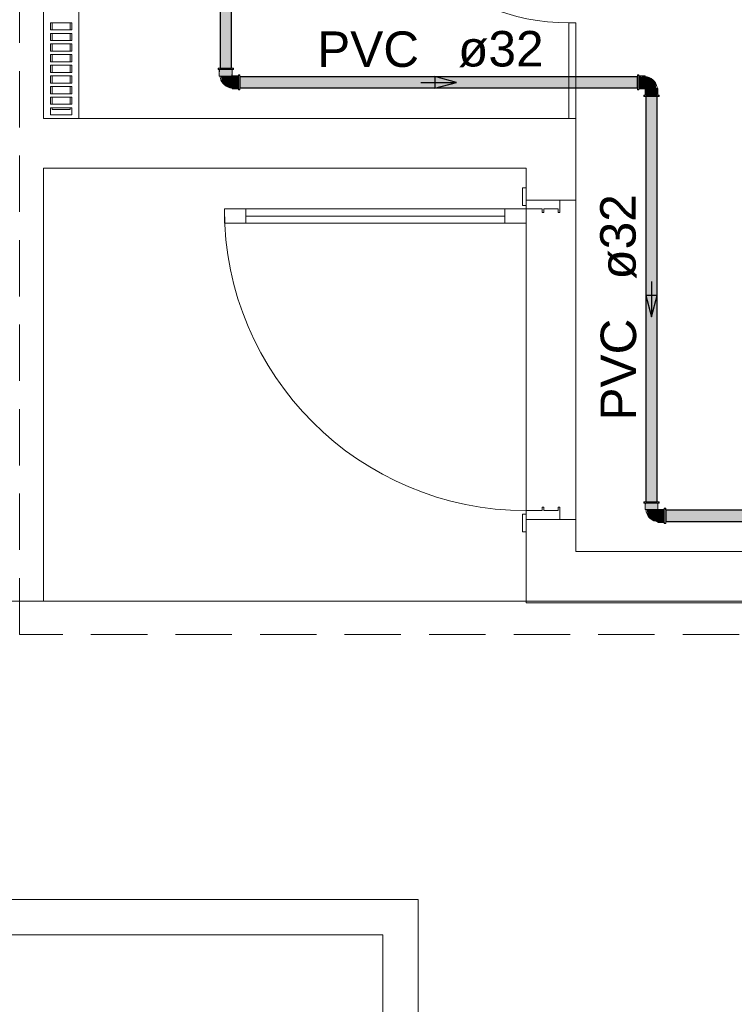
# Model space of a CAD drawing. Header units: millimetres. Extents: x 567 to 934, y -1 to 364.
# Tile 1032 of 1056: x 757.42 to 761.45, y 225.24 to 230.79. Entities that reach past the tile are written whole.
import ezdxf

# ---------------------------------------------------------------- set-up
doc = ezdxf.new("R2010")
doc.units = ezdxf.units.MM
doc.header["$MEASUREMENT"] = 0
doc.linetypes.add('HIDDEN2', pattern=[0.47625, 0.3175, -0.15875])
doc.linetypes.add('NULL', pattern=[0])
for name, color, linetype, lineweight in [('AF-Condutos', 140, 'Continuous', 25), ('AF-Conexões', 152, 'Continuous', 18), ('AF-Sentido conduto', 140, 'Continuous', 30), ('AF-Textos conduto', 7, 'Continuous', 9), ('DI-Detalhes', 1, 'HIDDEN2', 9)]:
    doc.layers.add(name, color=color, linetype=linetype, lineweight=lineweight)
doc.layers.add('ARQ FINA', color=8, linetype='Continuous')
doc.styles.add('Arial', font='arial.ttf')

msp = doc.modelspace()

# ---------------------------------------------------------------- hatches: boundary and pattern name
at = {"layer": 'AF-Condutos', "linetype": 'Continuous'}
for points in [[(758.6158, 230.5154), (758.6158, 237.6489), (758.5525, 237.6489), (758.5525, 230.5154)], [(760.9027, 230.4672), (758.6638, 230.4672), (758.6638, 230.4036), (760.9027, 230.4036)], [(761.0147, 228.0715), (761.0147, 230.3554), (760.9514, 230.3554), (760.9514, 228.0715)], [(765.7964, 227.9597), (765.7964, 228.0233), (761.0627, 228.0233), (761.0627, 227.9597)]]:
    msp.add_hatch(color=151, dxfattribs=at).paths.add_polyline_path(points)
at = {"layer": 'AF-Conexões', "linetype": 'Continuous'}
for points in [[(758.5422, 230.5154), (758.5408, 230.507), (758.5525, 230.5143)], [(758.5465, 230.507), (758.6142, 230.507), (758.621, 230.5154), (758.5534, 230.5154)], [(758.5488, 230.507), (758.5476, 230.4708), (758.5524, 230.507)], [(758.5488, 230.4708), (758.6151, 230.4708), (758.6187, 230.507), (758.5524, 230.507)], [(758.6268, 230.507), (758.6268, 230.5154), (758.6142, 230.507)], [(758.62, 230.507), (758.6153, 230.4729), (758.6187, 230.4708)], [(758.6638, 230.4769), (758.6554, 230.4784), (758.662, 230.4672)], [(760.9111, 230.4784), (760.9027, 230.4784), (760.9111, 230.4658)], [(758.6192, 230.4675), (758.617, 230.4708), (758.5567, 230.4708), (758.5621, 230.438), (758.577, 230.4204), (758.5967, 230.4085), (758.6192, 230.4035)], [(758.6192, 230.4703), (758.6192, 230.4667), (758.6554, 230.4667), (758.6554, 230.4703)], [(758.6192, 230.4004), (758.6554, 230.4004), (758.6554, 230.4667), (758.6192, 230.4667)], [(758.6554, 230.4726), (758.6554, 230.405), (758.6638, 230.3981), (758.6638, 230.4658)], [(760.9111, 230.3981), (760.9111, 230.4658), (760.9027, 230.4726), (760.9027, 230.405)], [(760.9473, 230.4716), (760.9111, 230.4716), (760.9111, 230.4667)], [(760.9473, 230.4703), (760.9111, 230.4667), (760.9111, 230.404), (760.9473, 230.404)], [(760.9485, 230.4012), (760.9494, 230.4), (761.0098, 230.4), (761.0044, 230.4328), (760.9895, 230.4503), (760.9698, 230.4622), (760.9473, 230.4673)], [(758.6554, 230.3924), (758.6638, 230.3924), (758.6554, 230.405)], [(760.9027, 230.3938), (760.9111, 230.3924), (760.9044, 230.4036)], [(760.9473, 230.4004), (760.9473, 230.404), (760.9111, 230.404), (760.9111, 230.4004)], [(760.9477, 230.3638), (760.9514, 230.3638), (760.9514, 230.3976), (760.9477, 230.4)], [(761.0177, 230.4), (760.9514, 230.4), (760.9514, 230.3638), (761.0141, 230.3638)], [(761.0177, 230.3638), (761.0189, 230.4), (761.0141, 230.3638)], [(760.9397, 230.3638), (760.9397, 230.3554), (760.9523, 230.3638)], [(761.0199, 230.3638), (760.9523, 230.3638), (760.9455, 230.3554), (761.0131, 230.3554)], [(761.0242, 230.3554), (761.0257, 230.3638), (761.0147, 230.3573)], [(760.9412, 228.0715), (760.9397, 228.0631), (760.9514, 228.0704)], [(760.9455, 228.0631), (761.0131, 228.0631), (761.0199, 228.0715), (760.9523, 228.0715)], [(760.9477, 228.0631), (760.9465, 228.0269), (760.9514, 228.0631)], [(760.9477, 228.0269), (761.0141, 228.0269), (761.0177, 228.0631), (760.9514, 228.0631)], [(761.0257, 228.0631), (761.0257, 228.0715), (761.0131, 228.0631)], [(761.0189, 228.0631), (761.0143, 228.029), (761.0177, 228.0269)], [(761.0181, 228.0237), (761.016, 228.0269), (760.9556, 228.0269), (760.961, 227.9941), (760.9759, 227.9766), (760.9956, 227.9647), (761.0181, 227.9596)], [(761.0181, 228.0265), (761.0181, 228.0229), (761.0543, 228.0229), (761.0543, 228.0265)], [(761.0181, 227.9566), (761.0543, 227.9566), (761.0543, 228.0229), (761.0181, 228.0229)], [(761.0627, 228.0331), (761.0543, 228.0345), (761.061, 228.0233)], [(761.0543, 228.0288), (761.0543, 227.9611), (761.0627, 227.9543), (761.0627, 228.0219)], [(761.0543, 227.9485), (761.0627, 227.9485), (761.0543, 227.9611)]]:
    msp.add_hatch(color=161, dxfattribs=at).paths.add_polyline_path(points)

# ---------------------------------------------------------------- linework, layer by layer
at = {"layer": 'AF-Condutos'}
for p, q in [((758.5525, 237.6489), (758.5525, 230.5154)), ((758.6158, 230.5154), (758.6158, 237.6489)), ((758.5525, 230.5154), (758.5579, 230.5154)), ((758.5579, 230.5154), (758.5678, 230.5154)), ((758.5678, 230.5154), (758.5804, 230.5154)), ((758.5804, 230.5154), (758.5937, 230.5154)), ((758.5937, 230.5154), (758.6052, 230.5154)), ((758.6052, 230.5154), (758.613, 230.5154)), ((758.613, 230.5154), (758.6158, 230.5154)), ((758.6638, 230.4672), (758.6638, 230.4631)), ((760.9027, 230.4672), (758.6638, 230.4672)), ((758.6638, 230.4631), (758.6638, 230.4542)), ((758.6638, 230.4542), (758.6638, 230.442)), ((758.6638, 230.442), (758.6638, 230.4287)), ((758.6638, 230.4287), (758.6638, 230.4166)), ((760.9027, 230.4631), (760.9027, 230.4672)), ((760.9027, 230.4542), (760.9027, 230.4631)), ((760.9027, 230.442), (760.9027, 230.4542)), ((760.9027, 230.4287), (760.9027, 230.442)), ((760.9027, 230.4166), (760.9027, 230.4287)), ((758.6638, 230.4166), (758.6638, 230.4077)), ((758.6638, 230.4077), (758.6638, 230.4036)), ((758.6638, 230.4036), (760.9027, 230.4036)), ((760.9027, 230.4077), (760.9027, 230.4166)), ((760.9027, 230.4036), (760.9027, 230.4077)), ((760.9568, 230.3554), (760.9514, 230.3554)), ((760.9514, 230.3554), (760.9514, 228.0715)), ((760.9667, 230.3554), (760.9568, 230.3554)), ((760.9794, 230.3554), (760.9667, 230.3554)), ((760.9926, 230.3554), (760.9794, 230.3554)), ((761.0041, 230.3554), (760.9926, 230.3554)), ((761.0119, 230.3554), (761.0041, 230.3554)), ((761.0147, 230.3554), (761.0119, 230.3554)), ((761.0147, 228.0715), (761.0147, 230.3554)), ((760.9514, 228.0715), (760.9568, 228.0715)), ((760.9568, 228.0715), (760.9667, 228.0715)), ((760.9667, 228.0715), (760.9794, 228.0715)), ((760.9794, 228.0715), (760.9926, 228.0715)), ((760.9926, 228.0715), (761.0041, 228.0715)), ((761.0041, 228.0715), (761.0119, 228.0715)), ((761.0119, 228.0715), (761.0147, 228.0715)), ((764.9373, 228.0233), (761.0627, 228.0233)), ((761.0627, 228.0233), (761.0627, 228.0192)), ((761.0627, 228.0192), (761.0627, 228.0103)), ((761.0627, 228.0103), (761.0627, 227.9982)), ((761.0627, 227.9982), (761.0627, 227.9849)), ((761.0627, 227.9849), (761.0627, 227.9811)), ((761.0627, 227.9811), (761.0627, 227.9727)), ((761.0627, 227.9727), (761.0627, 227.9638)), ((761.0627, 227.9638), (761.0627, 227.9597)), ((761.0627, 227.9597), (764.9373, 227.9597))]:
    msp.add_line(p, q, dxfattribs=at)
at = {"layer": 'AF-Conexões'}
for p, q in [((758.5408, 230.5154), (758.5408, 230.507)), ((758.5422, 230.5154), (758.5408, 230.5154)), ((758.5408, 230.507), (758.5422, 230.507)), ((758.5465, 230.5154), (758.5422, 230.5154)), ((758.5422, 230.507), (758.5465, 230.507)), ((758.5525, 230.5154), (758.5465, 230.5154)), ((758.5465, 230.507), (758.5476, 230.507)), ((758.5476, 230.507), (758.5534, 230.507)), ((758.5476, 230.507), (758.5476, 230.4708)), ((758.5488, 230.507), (758.5476, 230.507)), ((758.5524, 230.507), (758.5488, 230.507)), ((758.5582, 230.507), (758.5524, 230.507)), ((758.5534, 230.5154), (758.5525, 230.5154)), ((758.5623, 230.5154), (758.5534, 230.5154)), ((758.5534, 230.507), (758.5623, 230.507)), ((758.5657, 230.507), (758.5582, 230.507)), ((758.5726, 230.5154), (758.5623, 230.5154)), ((758.5623, 230.507), (758.5726, 230.507)), ((758.5744, 230.507), (758.5657, 230.507)), ((758.5838, 230.5154), (758.5726, 230.5154)), ((758.5726, 230.507), (758.5838, 230.507)), ((758.5838, 230.507), (758.5744, 230.507)), ((758.5949, 230.5154), (758.5838, 230.5154)), ((758.5838, 230.507), (758.5949, 230.507)), ((758.5931, 230.507), (758.5838, 230.507)), ((758.6019, 230.507), (758.5931, 230.507)), ((758.6053, 230.5154), (758.5949, 230.5154)), ((758.5949, 230.507), (758.6053, 230.507)), ((758.6094, 230.507), (758.6019, 230.507)), ((758.6142, 230.5154), (758.6053, 230.5154)), ((758.6053, 230.507), (758.6142, 230.507)), ((758.6151, 230.507), (758.6094, 230.507)), ((758.6158, 230.5154), (758.6142, 230.5154)), ((758.6142, 230.507), (758.62, 230.507)), ((758.6187, 230.507), (758.6151, 230.507)), ((758.621, 230.5154), (758.6158, 230.5154)), ((758.62, 230.507), (758.6187, 230.507)), ((758.62, 230.507), (758.621, 230.507)), ((758.62, 230.4716), (758.62, 230.507)), ((758.6253, 230.5154), (758.621, 230.5154)), ((758.621, 230.507), (758.6253, 230.507)), ((758.6268, 230.5154), (758.6253, 230.5154)), ((758.6253, 230.507), (758.6268, 230.507)), ((758.6268, 230.507), (758.6268, 230.5154)), ((758.6554, 230.4784), (758.6554, 230.4769)), ((758.6638, 230.4784), (758.6554, 230.4784)), ((758.6638, 230.4769), (758.6638, 230.4784)), ((760.9027, 230.4784), (760.9027, 230.4769)), ((760.9111, 230.4784), (760.9027, 230.4784)), ((760.9111, 230.4769), (760.9111, 230.4784)), ((758.5476, 230.4708), (758.5488, 230.4708)), ((758.5488, 230.4708), (758.5519, 230.4708)), ((758.5519, 230.4708), (758.5524, 230.4708)), ((758.5519, 230.4708), (758.553, 230.4629)), ((758.553, 230.4708), (758.5519, 230.4708)), ((758.5524, 230.4708), (758.5582, 230.4708)), ((758.5539, 230.4708), (758.553, 230.4708)), ((758.553, 230.4629), (758.5535, 230.4593)), ((758.5535, 230.4593), (758.5569, 230.4483)), ((758.5567, 230.4708), (758.5539, 230.4708)), ((758.5595, 230.4708), (758.5567, 230.4708)), ((758.5569, 230.4483), (758.5621, 230.438)), ((758.5582, 230.4708), (758.5657, 230.4708)), ((758.5638, 230.4708), (758.5595, 230.4708)), ((758.5621, 230.438), (758.5688, 230.4286)), ((758.5681, 230.4708), (758.5638, 230.4708)), ((758.5657, 230.4708), (758.5744, 230.4708)), ((758.5734, 230.4708), (758.5681, 230.4708)), ((758.5688, 230.4286), (758.577, 230.4204)), ((758.5786, 230.4708), (758.5734, 230.4708)), ((758.5744, 230.4708), (758.5838, 230.4708)), ((758.5842, 230.4708), (758.5786, 230.4708)), ((758.5838, 230.4708), (758.5931, 230.4708)), ((758.5898, 230.4708), (758.5842, 230.4708)), ((758.6003, 230.4708), (758.5898, 230.4708)), ((758.5931, 230.4708), (758.6019, 230.4708)), ((758.6046, 230.4708), (758.6003, 230.4708)), ((758.6019, 230.4708), (758.6094, 230.4708)), ((758.609, 230.4708), (758.6046, 230.4708)), ((758.6148, 230.4708), (758.609, 230.4708)), ((758.6094, 230.4708), (758.6151, 230.4708)), ((758.6157, 230.4708), (758.6148, 230.4708)), ((758.6151, 230.4708), (758.617, 230.4708)), ((758.617, 230.4708), (758.6157, 230.4708)), ((758.617, 230.4708), (758.6187, 230.4708)), ((758.618, 230.4696), (758.617, 230.4708)), ((758.6192, 230.4686), (758.618, 230.4696)), ((758.6187, 230.4708), (758.6192, 230.4708)), ((758.6192, 230.4708), (758.62, 230.4708)), ((758.6192, 230.4708), (758.6192, 230.4703)), ((758.6192, 230.4703), (758.6192, 230.4686)), ((758.6192, 230.4686), (758.6192, 230.4667)), ((758.6192, 230.4675), (758.6192, 230.4686)), ((758.6192, 230.4664), (758.6192, 230.4675)), ((758.6192, 230.4667), (758.6192, 230.461)), ((758.6192, 230.4606), (758.6192, 230.4664)), ((758.6192, 230.461), (758.6192, 230.4535)), ((758.6192, 230.4563), (758.6192, 230.4606)), ((758.6192, 230.4519), (758.6192, 230.4563)), ((758.6192, 230.4535), (758.6192, 230.4448)), ((758.6192, 230.4414), (758.6192, 230.4519)), ((758.6192, 230.4448), (758.6192, 230.4354)), ((758.6192, 230.4358), (758.6192, 230.4414)), ((758.6192, 230.4302), (758.6192, 230.4358)), ((758.6192, 230.4354), (758.6192, 230.426)), ((758.6192, 230.425), (758.6192, 230.4302)), ((758.6192, 230.426), (758.6192, 230.4173)), ((758.6192, 230.4197), (758.6192, 230.425)), ((758.6554, 230.4716), (758.62, 230.4716)), ((758.6554, 230.4769), (758.6554, 230.4726)), ((758.6554, 230.4726), (758.6554, 230.4716)), ((758.6554, 230.4716), (758.6554, 230.4658)), ((758.6554, 230.4708), (758.6554, 230.4716)), ((758.6554, 230.4703), (758.6554, 230.4708)), ((758.6554, 230.4667), (758.6554, 230.4703)), ((758.6554, 230.461), (758.6554, 230.4667)), ((758.6554, 230.4658), (758.6554, 230.4569)), ((758.6554, 230.4535), (758.6554, 230.461)), ((758.6554, 230.4569), (758.6554, 230.4465)), ((758.6554, 230.4448), (758.6554, 230.4535)), ((758.6554, 230.4465), (758.6554, 230.4354)), ((758.6554, 230.4354), (758.6554, 230.4448)), ((758.6554, 230.4354), (758.6554, 230.4243)), ((758.6554, 230.426), (758.6554, 230.4354)), ((758.6554, 230.4173), (758.6554, 230.426)), ((758.6554, 230.4243), (758.6554, 230.4139)), ((758.6638, 230.4726), (758.6638, 230.4769)), ((758.6638, 230.4672), (758.6638, 230.4726)), ((758.6638, 230.4658), (758.6638, 230.4672)), ((758.6638, 230.4569), (758.6638, 230.4658)), ((758.6638, 230.4465), (758.6638, 230.4569)), ((758.6638, 230.4354), (758.6638, 230.4465)), ((758.6638, 230.4243), (758.6638, 230.4354)), ((758.6638, 230.4139), (758.6638, 230.4243)), ((760.9027, 230.4769), (760.9027, 230.4726)), ((760.9027, 230.4726), (760.9027, 230.4672)), ((760.9027, 230.4672), (760.9027, 230.4658)), ((760.9027, 230.4658), (760.9027, 230.4569)), ((760.9027, 230.4569), (760.9027, 230.4465)), ((760.9027, 230.4465), (760.9027, 230.4354)), ((760.9027, 230.4354), (760.9027, 230.4243)), ((760.9027, 230.4243), (760.9027, 230.4139)), ((760.9111, 230.4726), (760.9111, 230.4769)), ((760.9111, 230.4716), (760.9111, 230.4726)), ((760.9111, 230.4658), (760.9111, 230.4716)), ((760.9111, 230.4716), (760.9111, 230.4703)), ((760.9473, 230.4716), (760.9111, 230.4716)), ((760.9111, 230.4703), (760.9111, 230.4667)), ((760.9111, 230.4667), (760.9111, 230.461)), ((760.9111, 230.4569), (760.9111, 230.4658)), ((760.9111, 230.461), (760.9111, 230.4535)), ((760.9111, 230.4465), (760.9111, 230.4569)), ((760.9111, 230.4535), (760.9111, 230.4448)), ((760.9111, 230.4354), (760.9111, 230.4465)), ((760.9111, 230.4448), (760.9111, 230.4354)), ((760.9111, 230.4243), (760.9111, 230.4354)), ((760.9111, 230.4354), (760.9111, 230.426)), ((760.9111, 230.426), (760.9111, 230.4173)), ((760.9111, 230.4139), (760.9111, 230.4243)), ((760.9473, 230.4703), (760.9473, 230.4716)), ((760.9473, 230.4673), (760.9473, 230.4703)), ((760.9473, 230.4667), (760.9473, 230.4673)), ((760.9473, 230.4673), (760.9473, 230.4661)), ((760.9552, 230.4661), (760.9473, 230.4673)), ((760.9473, 230.461), (760.9473, 230.4667)), ((760.9473, 230.4661), (760.9473, 230.4653)), ((760.9473, 230.4653), (760.9473, 230.4625)), ((760.9473, 230.4625), (760.9473, 230.4597)), ((760.9473, 230.4535), (760.9473, 230.461)), ((760.9473, 230.4597), (760.9473, 230.4554)), ((760.9473, 230.4554), (760.9473, 230.4511)), ((760.9473, 230.4448), (760.9473, 230.4535)), ((760.9473, 230.4511), (760.9473, 230.4458)), ((760.9473, 230.4458), (760.9473, 230.4405)), ((760.9473, 230.4354), (760.9473, 230.4448)), ((760.9473, 230.4405), (760.9473, 230.4349)), ((760.9473, 230.426), (760.9473, 230.4354)), ((760.9473, 230.4349), (760.9473, 230.4293)), ((760.9473, 230.4293), (760.9473, 230.4188)), ((760.9473, 230.4173), (760.9473, 230.426)), ((760.9587, 230.4657), (760.9552, 230.4661)), ((760.9698, 230.4622), (760.9587, 230.4657)), ((760.9801, 230.4571), (760.9698, 230.4622)), ((760.9895, 230.4503), (760.9801, 230.4571)), ((760.9977, 230.4422), (760.9895, 230.4503)), ((761.0044, 230.4328), (760.9977, 230.4422)), ((761.0096, 230.4225), (761.0044, 230.4328)), ((761.013, 230.4114), (761.0096, 230.4225)), ((758.577, 230.4204), (758.5864, 230.4137)), ((758.5864, 230.4137), (758.5967, 230.4085)), ((758.5967, 230.4085), (758.6077, 230.4051)), ((758.6077, 230.4051), (758.6113, 230.4046)), ((758.6113, 230.4046), (758.6192, 230.4035)), ((758.6192, 230.4154), (758.6192, 230.4197)), ((758.6192, 230.4173), (758.6192, 230.4098)), ((758.6192, 230.4111), (758.6192, 230.4154)), ((758.6192, 230.4083), (758.6192, 230.4111)), ((758.6192, 230.4098), (758.6192, 230.404)), ((758.6192, 230.4055), (758.6192, 230.4083)), ((758.6192, 230.4046), (758.6192, 230.4055)), ((758.6192, 230.4035), (758.6192, 230.4046)), ((758.6192, 230.404), (758.6192, 230.4035)), ((758.6192, 230.4035), (758.6192, 230.4004)), ((758.6192, 230.4004), (758.6192, 230.3992)), ((758.6192, 230.3992), (758.6554, 230.3992)), ((758.6554, 230.4098), (758.6554, 230.4173)), ((758.6554, 230.4139), (758.6554, 230.405)), ((758.6554, 230.404), (758.6554, 230.4098)), ((758.6554, 230.405), (758.6554, 230.3992)), ((758.6554, 230.4004), (758.6554, 230.404)), ((758.6554, 230.3992), (758.6554, 230.4004)), ((758.6554, 230.3992), (758.6554, 230.3981)), ((758.6554, 230.3981), (758.6554, 230.3938)), ((758.6554, 230.3938), (758.6554, 230.3924)), ((758.6554, 230.3924), (758.6638, 230.3924)), ((758.6638, 230.405), (758.6638, 230.4139)), ((758.6638, 230.4036), (758.6638, 230.405)), ((758.6638, 230.3981), (758.6638, 230.4036)), ((758.6638, 230.3938), (758.6638, 230.3981)), ((758.6638, 230.3924), (758.6638, 230.3938)), ((760.9027, 230.4139), (760.9027, 230.405)), ((760.9027, 230.405), (760.9027, 230.4036)), ((760.9027, 230.4036), (760.9027, 230.3981)), ((760.9027, 230.3981), (760.9027, 230.3938)), ((760.9027, 230.3938), (760.9027, 230.3924)), ((760.9027, 230.3924), (760.9111, 230.3924)), ((760.9111, 230.4173), (760.9111, 230.4098)), ((760.9111, 230.405), (760.9111, 230.4139)), ((760.9111, 230.4098), (760.9111, 230.404)), ((760.9111, 230.3992), (760.9111, 230.405)), ((760.9111, 230.404), (760.9111, 230.4004)), ((760.9111, 230.4004), (760.9111, 230.4)), ((760.9111, 230.4), (760.9111, 230.3992)), ((760.9111, 230.3981), (760.9111, 230.3992)), ((760.9111, 230.3992), (760.9465, 230.3992)), ((760.9111, 230.3938), (760.9111, 230.3981)), ((760.9111, 230.3924), (760.9111, 230.3938)), ((760.9473, 230.4), (760.9465, 230.4)), ((760.9465, 230.3992), (760.9465, 230.3638)), ((760.9473, 230.4188), (760.9473, 230.4145)), ((760.9473, 230.4098), (760.9473, 230.4173)), ((760.9473, 230.4145), (760.9473, 230.4102)), ((760.9473, 230.4102), (760.9473, 230.4043)), ((760.9473, 230.404), (760.9473, 230.4098)), ((760.9473, 230.4043), (760.9473, 230.4035)), ((760.9473, 230.4021), (760.9473, 230.404)), ((760.9473, 230.4035), (760.9473, 230.4021)), ((760.9473, 230.4004), (760.9473, 230.4021)), ((760.9473, 230.4021), (760.9485, 230.4012)), ((760.9473, 230.4), (760.9473, 230.4004)), ((760.9477, 230.4), (760.9473, 230.4)), ((760.9494, 230.4), (760.9477, 230.4)), ((760.9485, 230.4012), (760.9494, 230.4)), ((760.9514, 230.4), (760.9494, 230.4)), ((760.9494, 230.4), (760.9505, 230.4)), ((760.9505, 230.4), (760.9517, 230.4)), ((760.9571, 230.4), (760.9514, 230.4)), ((760.9517, 230.4), (760.9575, 230.4)), ((760.9646, 230.4), (760.9571, 230.4)), ((760.9575, 230.4), (760.9618, 230.4)), ((760.9618, 230.4), (760.9661, 230.4)), ((760.9733, 230.4), (760.9646, 230.4)), ((760.9661, 230.4), (760.9767, 230.4)), ((760.9827, 230.4), (760.9733, 230.4)), ((760.9767, 230.4), (760.9822, 230.4)), ((760.9822, 230.4), (760.9878, 230.4)), ((760.9921, 230.4), (760.9827, 230.4)), ((760.9878, 230.4), (760.9931, 230.4)), ((761.0008, 230.4), (760.9921, 230.4)), ((760.9931, 230.4), (760.9984, 230.4)), ((760.9984, 230.4), (761.0027, 230.4)), ((761.0083, 230.4), (761.0008, 230.4)), ((761.0027, 230.4), (761.007, 230.4)), ((761.007, 230.4), (761.0098, 230.4)), ((761.0141, 230.4), (761.0083, 230.4)), ((761.0098, 230.4), (761.0126, 230.4)), ((761.0126, 230.4), (761.0135, 230.4)), ((761.0135, 230.4079), (761.013, 230.4114)), ((761.0146, 230.4), (761.0135, 230.4079)), ((761.0135, 230.4), (761.0146, 230.4)), ((761.0146, 230.4), (761.0141, 230.4)), ((761.0177, 230.4), (761.0146, 230.4)), ((761.0189, 230.4), (761.0177, 230.4)), ((761.0189, 230.3638), (761.0189, 230.4)), ((760.9412, 230.3638), (760.9397, 230.3638)), ((760.9397, 230.3638), (760.9397, 230.3554)), ((760.9397, 230.3554), (760.9412, 230.3554)), ((760.9455, 230.3638), (760.9412, 230.3638)), ((760.9412, 230.3554), (760.9455, 230.3554)), ((760.9465, 230.3638), (760.9455, 230.3638)), ((760.9455, 230.3554), (760.9514, 230.3554)), ((760.9523, 230.3638), (760.9465, 230.3638)), ((760.9465, 230.3638), (760.9473, 230.3638)), ((760.9473, 230.3638), (760.9477, 230.3638)), ((760.9477, 230.3638), (760.9514, 230.3638)), ((760.9514, 230.3638), (760.9571, 230.3638)), ((760.9514, 230.3554), (760.9523, 230.3554)), ((760.9612, 230.3638), (760.9523, 230.3638)), ((760.9523, 230.3554), (760.9612, 230.3554)), ((760.9571, 230.3638), (760.9646, 230.3638)), ((760.9716, 230.3638), (760.9612, 230.3638)), ((760.9612, 230.3554), (760.9716, 230.3554)), ((760.9646, 230.3638), (760.9733, 230.3638)), ((760.9827, 230.3638), (760.9716, 230.3638)), ((760.9716, 230.3554), (760.9827, 230.3554)), ((760.9733, 230.3638), (760.9827, 230.3638)), ((760.9938, 230.3638), (760.9827, 230.3638)), ((760.9827, 230.3638), (760.9921, 230.3638)), ((760.9827, 230.3554), (760.9938, 230.3554)), ((760.9921, 230.3638), (761.0008, 230.3638)), ((761.0042, 230.3638), (760.9938, 230.3638)), ((760.9938, 230.3554), (761.0042, 230.3554)), ((761.0008, 230.3638), (761.0083, 230.3638)), ((761.0131, 230.3638), (761.0042, 230.3638)), ((761.0042, 230.3554), (761.0131, 230.3554)), ((761.0083, 230.3638), (761.0141, 230.3638)), ((761.0189, 230.3638), (761.0131, 230.3638)), ((761.0131, 230.3554), (761.0147, 230.3554)), ((761.0141, 230.3638), (761.0177, 230.3638)), ((761.0147, 230.3554), (761.0199, 230.3554)), ((761.0177, 230.3638), (761.0189, 230.3638)), ((761.0199, 230.3638), (761.0189, 230.3638)), ((761.0242, 230.3638), (761.0199, 230.3638)), ((761.0199, 230.3554), (761.0242, 230.3554)), ((761.0257, 230.3638), (761.0242, 230.3638)), ((761.0242, 230.3554), (761.0257, 230.3554)), ((761.0257, 230.3554), (761.0257, 230.3638)), ((760.9397, 228.0715), (760.9397, 228.0631)), ((760.9412, 228.0715), (760.9397, 228.0715)), ((760.9397, 228.0631), (760.9412, 228.0631)), ((760.9455, 228.0715), (760.9412, 228.0715)), ((760.9412, 228.0631), (760.9455, 228.0631)), ((760.9514, 228.0715), (760.9455, 228.0715)), ((760.9455, 228.0631), (760.9465, 228.0631)), ((760.9465, 228.0631), (760.9523, 228.0631)), ((760.9465, 228.0631), (760.9465, 228.0269)), ((760.9477, 228.0631), (760.9465, 228.0631)), ((760.9514, 228.0631), (760.9477, 228.0631)), ((760.9523, 228.0715), (760.9514, 228.0715)), ((760.9571, 228.0631), (760.9514, 228.0631)), ((760.9612, 228.0715), (760.9523, 228.0715)), ((760.9523, 228.0631), (760.9612, 228.0631)), ((760.9646, 228.0631), (760.9571, 228.0631)), ((760.9716, 228.0715), (760.9612, 228.0715)), ((760.9612, 228.0631), (760.9716, 228.0631)), ((760.9733, 228.0631), (760.9646, 228.0631)), ((760.9827, 228.0715), (760.9716, 228.0715)), ((760.9716, 228.0631), (760.9827, 228.0631)), ((760.9827, 228.0631), (760.9733, 228.0631)), ((760.9938, 228.0715), (760.9827, 228.0715)), ((760.9827, 228.0631), (760.9938, 228.0631)), ((760.9921, 228.0631), (760.9827, 228.0631)), ((761.0008, 228.0631), (760.9921, 228.0631)), ((761.0042, 228.0715), (760.9938, 228.0715)), ((760.9938, 228.0631), (761.0042, 228.0631)), ((761.0083, 228.0631), (761.0008, 228.0631)), ((761.0131, 228.0715), (761.0042, 228.0715)), ((761.0042, 228.0631), (761.0131, 228.0631)), ((761.0141, 228.0631), (761.0083, 228.0631)), ((761.0147, 228.0715), (761.0131, 228.0715)), ((761.0131, 228.0631), (761.0189, 228.0631)), ((761.0177, 228.0631), (761.0141, 228.0631)), ((761.0199, 228.0715), (761.0147, 228.0715)), ((761.0189, 228.0631), (761.0177, 228.0631)), ((761.0189, 228.0631), (761.0199, 228.0631)), ((761.0189, 228.0277), (761.0189, 228.0631)), ((761.0242, 228.0715), (761.0199, 228.0715)), ((761.0199, 228.0631), (761.0242, 228.0631)), ((761.0257, 228.0715), (761.0242, 228.0715)), ((761.0242, 228.0631), (761.0257, 228.0631)), ((761.0257, 228.0631), (761.0257, 228.0715)), ((760.9465, 228.0269), (760.9477, 228.0269)), ((760.9477, 228.0269), (760.9508, 228.0269)), ((760.9508, 228.0269), (760.9514, 228.0269)), ((760.9508, 228.0269), (760.9519, 228.019)), ((760.9519, 228.0269), (760.9508, 228.0269)), ((760.9514, 228.0269), (760.9571, 228.0269)), ((760.9528, 228.0269), (760.9519, 228.0269)), ((760.9519, 228.019), (760.9524, 228.0155)), ((760.9524, 228.0155), (760.9559, 228.0045)), ((760.9556, 228.0269), (760.9528, 228.0269)), ((760.9584, 228.0269), (760.9556, 228.0269)), ((760.9559, 228.0045), (760.961, 227.9941)), ((760.9571, 228.0269), (760.9646, 228.0269)), ((760.9627, 228.0269), (760.9584, 228.0269)), ((760.961, 227.9941), (760.9678, 227.9847)), ((760.967, 228.0269), (760.9627, 228.0269)), ((760.9646, 228.0269), (760.9733, 228.0269)), ((760.9723, 228.0269), (760.967, 228.0269)), ((760.9678, 227.9847), (760.9759, 227.9766)), ((760.9776, 228.0269), (760.9723, 228.0269)), ((760.9733, 228.0269), (760.9827, 228.0269)), ((760.9832, 228.0269), (760.9776, 228.0269)), ((760.9827, 228.0269), (760.9921, 228.0269)), ((760.9888, 228.0269), (760.9832, 228.0269)), ((760.9993, 228.0269), (760.9888, 228.0269)), ((760.9921, 228.0269), (761.0008, 228.0269)), ((761.0036, 228.0269), (760.9993, 228.0269)), ((761.0008, 228.0269), (761.0083, 228.0269)), ((761.0079, 228.0269), (761.0036, 228.0269)), ((761.0137, 228.0269), (761.0079, 228.0269)), ((761.0083, 228.0269), (761.0141, 228.0269)), ((761.0146, 228.0269), (761.0137, 228.0269)), ((761.0141, 228.0269), (761.016, 228.0269)), ((761.016, 228.0269), (761.0146, 228.0269)), ((761.016, 228.0269), (761.0177, 228.0269)), ((761.0169, 228.0257), (761.016, 228.0269)), ((761.0181, 228.0248), (761.0169, 228.0257)), ((761.0177, 228.0269), (761.0181, 228.0269)), ((761.0181, 228.0269), (761.0189, 228.0269)), ((761.0181, 228.0269), (761.0181, 228.0265)), ((761.0181, 228.0265), (761.0181, 228.0248)), ((761.0181, 228.0248), (761.0181, 228.0229)), ((761.0181, 228.0237), (761.0181, 228.0248)), ((761.0181, 228.0226), (761.0181, 228.0237)), ((761.0181, 228.0229), (761.0181, 228.0171)), ((761.0181, 228.0167), (761.0181, 228.0226)), ((761.0181, 228.0171), (761.0181, 228.0096)), ((761.0181, 228.0124), (761.0181, 228.0167)), ((761.0181, 228.0081), (761.0181, 228.0124)), ((761.0181, 228.0096), (761.0181, 228.0009)), ((761.0181, 227.9976), (761.0181, 228.0081)), ((761.0181, 228.0009), (761.0181, 227.9915)), ((761.0181, 227.992), (761.0181, 227.9976)), ((761.0181, 227.9864), (761.0181, 227.992)), ((761.0181, 227.9915), (761.0181, 227.9822)), ((761.0181, 227.9811), (761.0181, 227.9864)), ((761.0181, 227.9822), (761.0181, 227.9734)), ((761.0181, 227.9758), (761.0181, 227.9811)), ((761.0543, 228.0277), (761.0189, 228.0277)), ((761.0543, 228.0345), (761.0543, 228.0331)), ((761.0627, 228.0345), (761.0543, 228.0345)), ((761.0543, 228.0331), (761.0543, 228.0288)), ((761.0543, 228.0288), (761.0543, 228.0277)), ((761.0543, 228.0277), (761.0543, 228.0219)), ((761.0543, 228.0269), (761.0543, 228.0277)), ((761.0543, 228.0265), (761.0543, 228.0269)), ((761.0543, 228.0229), (761.0543, 228.0265)), ((761.0543, 228.0171), (761.0543, 228.0229)), ((761.0543, 228.0219), (761.0543, 228.013)), ((761.0543, 228.0096), (761.0543, 228.0171)), ((761.0543, 228.013), (761.0543, 228.0027)), ((761.0543, 228.0009), (761.0543, 228.0096)), ((761.0543, 228.0027), (761.0543, 227.9915)), ((761.0543, 227.9915), (761.0543, 228.0009)), ((761.0543, 227.9915), (761.0543, 227.9804)), ((761.0543, 227.9822), (761.0543, 227.9915)), ((761.0543, 227.9734), (761.0543, 227.9822)), ((761.0543, 227.9804), (761.0543, 227.97)), ((761.0627, 228.0331), (761.0627, 228.0345)), ((761.0627, 228.0288), (761.0627, 228.0331)), ((761.0627, 228.0233), (761.0627, 228.0288)), ((761.0627, 228.0219), (761.0627, 228.0233)), ((761.0627, 228.013), (761.0627, 228.0219)), ((761.0627, 228.0027), (761.0627, 228.013)), ((761.0627, 227.9915), (761.0627, 228.0027)), ((761.0627, 227.9804), (761.0627, 227.9915)), ((761.0627, 227.97), (761.0627, 227.9804)), ((760.9759, 227.9766), (760.9853, 227.9698)), ((760.9853, 227.9698), (760.9956, 227.9647)), ((760.9956, 227.9647), (761.0067, 227.9613)), ((761.0067, 227.9613), (761.0102, 227.9608)), ((761.0102, 227.9608), (761.0181, 227.9596)), ((761.0181, 227.9715), (761.0181, 227.9758)), ((761.0181, 227.9734), (761.0181, 227.9659)), ((761.0181, 227.9672), (761.0181, 227.9715)), ((761.0181, 227.9644), (761.0181, 227.9672)), ((761.0181, 227.9659), (761.0181, 227.9602)), ((761.0181, 227.9616), (761.0181, 227.9644)), ((761.0181, 227.9608), (761.0181, 227.9616)), ((761.0181, 227.9596), (761.0181, 227.9608)), ((761.0181, 227.9602), (761.0181, 227.9596)), ((761.0181, 227.9596), (761.0181, 227.9566)), ((761.0181, 227.9566), (761.0181, 227.9553)), ((761.0181, 227.9553), (761.0543, 227.9553)), ((761.0543, 227.9659), (761.0543, 227.9734)), ((761.0543, 227.97), (761.0543, 227.9611)), ((761.0543, 227.9602), (761.0543, 227.9659)), ((761.0543, 227.9611), (761.0543, 227.9553)), ((761.0543, 227.9566), (761.0543, 227.9602)), ((761.0543, 227.9553), (761.0543, 227.9566)), ((761.0543, 227.9553), (761.0543, 227.9543)), ((761.0543, 227.9543), (761.0543, 227.95)), ((761.0543, 227.95), (761.0543, 227.9485)), ((761.0543, 227.9485), (761.0627, 227.9485)), ((761.0627, 227.9611), (761.0627, 227.97)), ((761.0627, 227.9597), (761.0627, 227.9611)), ((761.0627, 227.9543), (761.0627, 227.9597)), ((761.0627, 227.95), (761.0627, 227.9543)), ((761.0627, 227.9485), (761.0627, 227.95))]:
    msp.add_line(p, q, dxfattribs=at)
at = {"layer": 'AF-Sentido conduto'}
for p, q in [((759.8832, 230.4354), (759.7625, 230.4677)), ((759.7625, 230.4677), (759.7625, 230.403)), ((759.7625, 230.403), (759.8832, 230.4354)), ((761.0151, 229.2342), (760.9504, 229.2342)), ((760.9504, 229.2342), (760.9827, 229.1135)), ((760.9827, 229.1135), (761.0151, 229.2342))]:
    msp.add_line(p, q, dxfattribs=at)
for points in [[(759.6832, 230.4354), (759.8832, 230.4354)], [(760.9827, 229.3135), (760.9827, 229.1135)]]:
    msp.add_lwpolyline(points, dxfattribs=at)
at = {"layer": 'ARQ FINA', "lineweight": 5}
for p, q in [((757.5564, 230.2315), (757.5564, 230.9715)), ((757.7564, 230.9715), (757.7564, 230.2315)), ((757.7564, 230.2315), (757.7564, 230.9715)), ((757.5964, 230.7315), (757.5964, 230.7715)), ((757.5964, 230.7715), (757.7164, 230.7715)), ((757.6065, 230.7715), (757.6065, 230.7315)), ((757.7065, 230.7315), (757.7065, 230.7715)), ((757.7164, 230.7715), (757.7164, 230.7315)), ((760.5164, 230.2315), (760.5164, 230.7715)), ((760.5564, 230.7715), (760.5164, 230.7715)), ((760.5564, 230.7715), (760.5564, 230.2315)), ((757.7164, 230.7315), (757.5964, 230.7315)), ((757.5964, 230.6715), (757.5964, 230.7115)), ((757.5964, 230.7115), (757.7164, 230.7115)), ((757.6065, 230.7115), (757.6065, 230.6715)), ((757.7065, 230.6715), (757.7065, 230.7115)), ((757.7164, 230.7115), (757.7164, 230.6715)), ((757.7164, 230.6715), (757.5964, 230.6715)), ((757.5964, 230.6115), (757.5964, 230.6515)), ((757.5964, 230.6515), (757.7164, 230.6515)), ((757.6065, 230.6515), (757.6065, 230.6115)), ((757.7065, 230.6115), (757.7065, 230.6515)), ((757.7164, 230.6515), (757.7164, 230.6115)), ((757.7164, 230.6115), (757.5964, 230.6115)), ((757.5964, 230.5515), (757.5964, 230.5915)), ((757.5964, 230.5915), (757.7164, 230.5915)), ((757.6065, 230.5915), (757.6065, 230.5515)), ((757.7065, 230.5515), (757.7065, 230.5915)), ((757.7164, 230.5915), (757.7164, 230.5515)), ((757.7164, 230.5515), (757.5964, 230.5515)), ((757.5964, 230.4915), (757.5964, 230.5315)), ((757.5964, 230.5315), (757.7164, 230.5315)), ((757.7164, 230.4915), (757.5964, 230.4915)), ((757.6065, 230.5315), (757.6065, 230.4915)), ((757.7065, 230.4915), (757.7065, 230.5315)), ((757.7164, 230.5315), (757.7164, 230.4915)), ((757.5964, 230.4315), (757.5964, 230.4715)), ((757.5964, 230.4715), (757.7164, 230.4715)), ((757.7164, 230.4315), (757.5964, 230.4315)), ((757.6065, 230.4715), (757.6065, 230.4315)), ((757.7065, 230.4315), (757.7065, 230.4715)), ((757.7164, 230.4715), (757.7164, 230.4315)), ((757.5964, 230.3715), (757.5964, 230.4115)), ((757.5964, 230.4115), (757.7164, 230.4115)), ((757.7164, 230.3715), (757.5964, 230.3715)), ((757.6065, 230.4115), (757.6065, 230.3715)), ((757.7065, 230.3715), (757.7065, 230.4115)), ((757.7164, 230.4115), (757.7164, 230.3715)), ((757.5964, 230.3115), (757.5964, 230.3515)), ((757.5964, 230.3515), (757.7164, 230.3515)), ((757.7164, 230.3115), (757.5964, 230.3115)), ((757.6065, 230.3515), (757.6065, 230.3115)), ((757.7065, 230.3115), (757.7065, 230.3515)), ((757.7164, 230.3515), (757.7164, 230.3115)), ((757.5964, 230.2515), (757.5964, 230.2915)), ((757.5964, 230.2915), (757.7164, 230.2915)), ((757.6065, 230.2915), (757.6065, 230.2815)), ((757.6065, 230.2815), (757.7065, 230.2815)), ((757.7065, 230.2815), (757.7065, 230.2915)), ((757.7164, 230.2915), (757.7164, 230.2515)), ((760.5164, 230.2315), (757.5564, 230.2315)), ((757.7164, 230.2515), (757.5964, 230.2515)), ((760.5164, 230.2315), (760.5564, 230.2315)), ((760.5564, 229.7715), (760.5564, 230.2315)), ((757.5564, 227.5115), (757.5564, 229.9515)), ((757.5564, 229.9515), (760.2764, 229.9515)), ((760.2764, 229.9515), (760.2764, 229.7715)), ((760.2564, 229.8415), (760.2764, 229.8415)), ((760.2564, 229.7415), (760.2564, 229.8415)), ((760.2764, 229.7715), (760.5564, 229.7715)), ((760.2764, 229.7215), (760.2764, 229.7715)), ((760.2764, 229.7715), (760.2764, 229.7415)), ((760.4664, 229.7715), (760.4664, 229.7015)), ((760.5564, 227.9715), (760.5564, 229.7715)), ((758.5764, 229.6415), (758.5764, 229.7215)), ((758.5764, 229.7215), (760.2764, 229.7215)), ((758.5764, 229.7215), (758.5764, 229.6415)), ((758.6964, 229.7215), (758.5764, 229.7215)), ((758.6964, 229.6415), (758.6964, 229.7215)), ((760.1564, 229.7215), (760.1564, 229.6415)), ((760.2764, 229.7215), (760.1564, 229.7215)), ((760.2764, 229.7415), (760.2564, 229.7415)), ((760.3664, 229.7215), (760.2764, 229.7215)), ((760.2764, 229.7215), (760.2764, 229.6415)), ((760.2764, 229.6415), (760.2764, 229.7215)), ((760.3664, 229.7015), (760.3664, 229.7215)), ((760.3764, 229.7015), (760.3664, 229.7015)), ((760.3764, 229.7215), (760.3764, 229.7015)), ((760.4564, 229.7215), (760.3764, 229.7215)), ((760.4564, 229.7015), (760.4564, 229.7215)), ((760.4664, 229.7015), (760.4564, 229.7015)), ((758.6964, 229.6815), (760.1564, 229.6815)), ((760.2764, 229.6415), (758.5764, 229.6415)), ((758.5764, 229.6415), (758.6964, 229.6415)), ((760.1564, 229.6415), (760.2764, 229.6415)), ((760.2764, 228.0215), (760.2764, 229.6415)), ((760.3664, 228.0415), (760.3764, 228.0415)), ((760.3664, 228.0215), (760.3664, 228.0415)), ((760.3764, 228.0415), (760.3764, 228.0215)), ((760.4564, 228.0415), (760.4664, 228.0415)), ((760.4564, 228.0215), (760.4564, 228.0415)), ((760.4664, 228.0415), (760.4664, 227.9715)), ((760.2564, 228.0015), (760.2764, 228.0015)), ((760.2564, 227.9015), (760.2564, 228.0015)), ((760.2764, 228.0215), (760.3664, 228.0215)), ((760.2764, 227.9715), (760.2764, 228.0215)), ((760.2764, 228.0015), (760.2764, 227.9715)), ((760.3764, 228.0215), (760.4564, 228.0215)), ((760.2764, 227.9715), (760.2764, 227.5115)), ((760.5564, 227.9715), (760.2764, 227.9715)), ((760.5564, 227.7915), (760.5564, 227.9715)), ((760.2764, 227.9015), (760.2564, 227.9015)), ((765.7964, 227.7915), (760.5564, 227.7915)), ((757.2764, 227.5115), (757.5564, 227.5115)), ((757.5564, 227.5115), (760.2764, 227.5115)), ((760.2764, 227.5115), (765.7964, 227.5115)), ((760.2764, 227.5015), (760.2764, 227.5115)), ((765.7864, 227.5015), (760.2764, 227.5015)), ((731.675, 225.8302), (759.6684, 225.8302)), ((759.6684, 225.8302), (731.675, 225.8302)), ((759.6684, 225.8302), (759.6684, 211.8302)), ((759.6684, 211.8302), (759.6684, 225.8302)), ((759.4684, 225.6302), (745.7717, 225.6302)), ((745.7717, 225.6302), (759.4684, 225.6302)), ((759.4684, 223.4302), (759.4684, 225.6302)), ((759.4684, 225.6302), (759.4684, 223.4302))]:
    msp.add_line(p, q, dxfattribs=at)
for centre, radius, start in [((760.5164, 231.9715), 1.2007, 181.9092), ((760.2764, 229.7215), 1.7, 180)]:
    msp.add_arc(centre, radius, start, 270, dxfattribs=at)
at = {"layer": 'DI-Detalhes'}
msp.add_lwpolyline([(757.4219, 238.9038), (766.2385, 238.9038), (766.2385, 227.3238), (757.4219, 227.3238), (757.4219, 238.9038)], dxfattribs=at)

# ---------------------------------------------------------------- texts
at = {"layer": 'AF-Textos conduto', "linetype": 'NULL', "char_height": 0.2, "line_spacing_factor": 0.6, "style": 'Arial'}
for s, insert, width, attachment_point in [('PVC', (759.6732, 230.5194), 1.14939, 9), ('ø32', (759.8932, 230.5194), 0.962805, 7)]:
    msp.add_mtext(s, dxfattribs=dict(at, insert=insert, width=width, attachment_point=attachment_point))
at = {"layer": 'AF-Textos conduto', "linetype": 'NULL', "char_height": 0.2, "rotation": 90.0002, "line_spacing_factor": 0.6, "style": 'Arial'}
for s, insert, width, attachment_point in [('ø32', (760.8987, 229.3235), 0.962805, 7), ('PVC', (760.8987, 229.1035), 1.14939, 9)]:
    msp.add_mtext(s, dxfattribs=dict(at, insert=insert, width=width, attachment_point=attachment_point))

doc.saveas('drawing.dxf')
